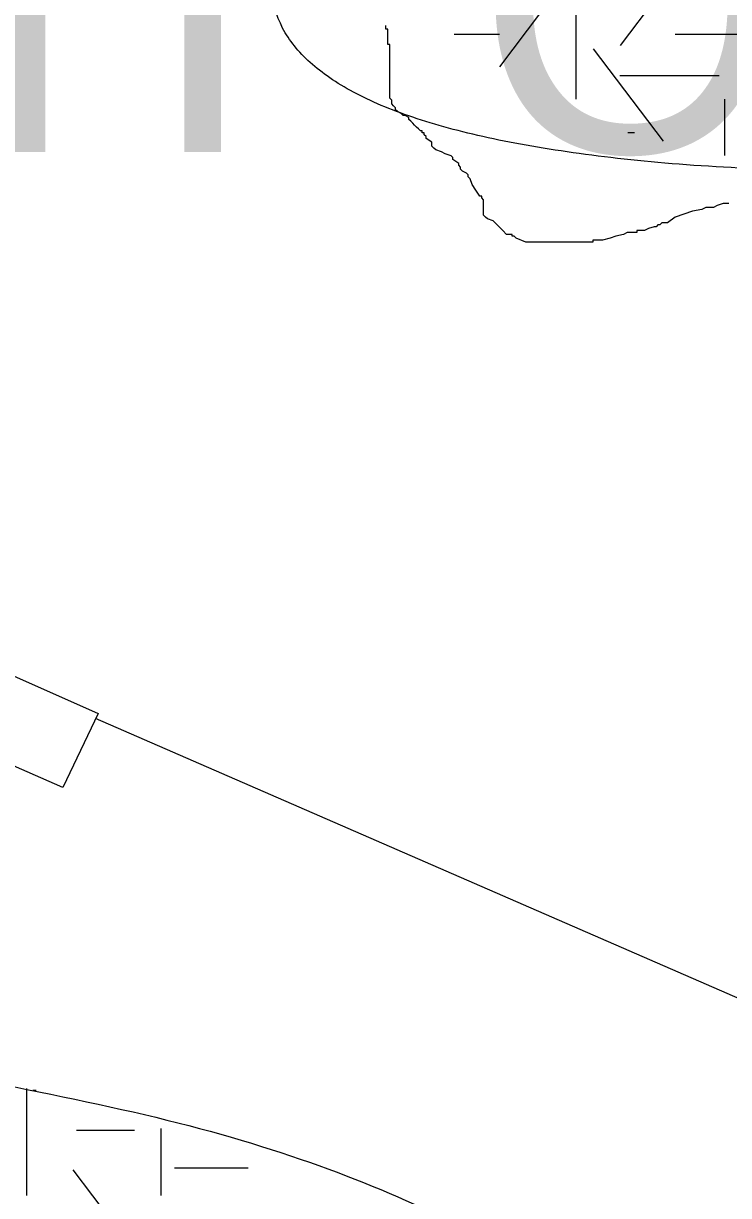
# Model space of a CAD drawing. Extents: x 419101 to 420177, y 4451541 to 4452254.
# Drawn here: x 419821.27 to 419830.82, y 4451633.03 to 4451648.9 of the extents above; entities that cross this region are included whole.
import ezdxf

# ---------------------------------------------------------------- set-up
doc = ezdxf.new("R2010")
doc.units = 0
for name, color, linetype in [('3_HALİHAZIR', 7, 'Continuous'), ('Level 3', 7, 'Continuous'), ('Level 41', 7, 'Continuous'), ('Level 48', 7, 'Continuous'), ('Level 62', 7, 'Continuous')]:
    doc.layers.add(name, color=color, linetype=linetype)

msp = doc.modelspace()

# ---------------------------------------------------------------- linework, layer by layer
at = {"layer": '3_HALİHAZIR'}
for points in [[(419804.268, 4451646.253), (419804.755, 4451647.355), (419822.282, 4451639.558), (419821.804, 4451638.553)], [(419821.804, 4451638.553), (419804.268, 4451646.253)], [(419839.362, 4451643.433), (419836.939, 4451638.426), (419835.513, 4451638.998), (419833.559, 4451634.564), (419822.249, 4451639.488)]]:
    msp.add_lwpolyline(points, dxfattribs=at)
at = {"layer": 'Level 3'}
for points in [[(419828.101, 4451645.944), (419828.075, 4451645.944), (419827.945, 4451645.996), (419827.919, 4451646.022), (419827.893, 4451646.022), (419827.893, 4451646.048), (419827.815, 4451646.048), (419827.763, 4451646.1), (419827.686, 4451646.178), (419827.634, 4451646.23), (419827.556, 4451646.256), (419827.53, 4451646.282), (419827.504, 4451646.308), (419827.504, 4451646.334), (419827.504, 4451646.412), (419827.504, 4451646.49), (419827.504, 4451646.515), (419827.478, 4451646.541), (419827.478, 4451646.567), (419827.452, 4451646.567), (419827.4, 4451646.645), (419827.348, 4451646.723), (419827.322, 4451646.801), (419827.296, 4451646.827), (419827.296, 4451646.853), (419827.27, 4451646.879), (419827.219, 4451646.905), (419827.193, 4451646.931), (419827.193, 4451646.957), (419827.167, 4451646.983), (419827.167, 4451647.009), (419827.089, 4451647.061), (419827.089, 4451647.087), (419827.063, 4451647.113), (419826.985, 4451647.139), (419826.933, 4451647.165), (419826.855, 4451647.191), (419826.829, 4451647.217), (419826.804, 4451647.243), (419826.804, 4451647.269), (419826.804, 4451647.295), (419826.726, 4451647.346), (419826.726, 4451647.372), (419826.7, 4451647.398), (419826.7, 4451647.424), (419826.674, 4451647.424), (419826.674, 4451647.45), (419826.648, 4451647.45), (419826.622, 4451647.476), (419826.596, 4451647.502), (419826.57, 4451647.528), (419826.544, 4451647.554), (419826.518, 4451647.58), (419826.492, 4451647.606), (419826.492, 4451647.632), (419826.44, 4451647.658), (419826.414, 4451647.658), (419826.388, 4451647.684), (419826.337, 4451647.71), (419826.311, 4451647.736), (419826.311, 4451647.762), (419826.285, 4451647.788), (419826.259, 4451647.814), (419826.259, 4451647.84), (419826.259, 4451647.866), (419826.233, 4451647.892), (419826.233, 4451647.918), (419826.233, 4451647.944), (419826.233, 4451648.022), (419826.233, 4451648.074), (419826.233, 4451648.1), (419826.233, 4451648.126), (419826.233, 4451648.151), (419826.233, 4451648.177), (419826.233, 4451648.203), (419826.233, 4451648.229), (419826.233, 4451648.255), (419826.233, 4451648.281), (419826.233, 4451648.307), (419826.233, 4451648.333), (419826.233, 4451648.359), (419826.233, 4451648.385), (419826.233, 4451648.411), (419826.233, 4451648.437), (419826.233, 4451648.463), (419826.233, 4451648.489), (419826.233, 4451648.567), (419826.233, 4451648.593), (419826.233, 4451648.619), (419826.207, 4451648.619), (419826.207, 4451648.645), (419826.207, 4451648.671), (419826.207, 4451648.697), (419826.207, 4451648.723), (419826.207, 4451648.749), (419826.207, 4451648.775), (419826.207, 4451648.801), (419826.207, 4451648.827), (419826.181, 4451648.827), (419826.181, 4451648.853), (419826.181, 4451648.879)], [(419830.824, 4451646.464), (419830.798, 4451646.464), (419830.772, 4451646.464), (419830.747, 4451646.464), (419830.669, 4451646.438), (419830.617, 4451646.412), (419830.539, 4451646.412), (419830.513, 4451646.412), (419830.461, 4451646.386), (419830.332, 4451646.36), (419830.098, 4451646.282), (419829.994, 4451646.204), (419829.916, 4451646.204), (419829.891, 4451646.178), (419829.865, 4451646.178), (419829.839, 4451646.152), (419829.813, 4451646.152), (419829.735, 4451646.126), (419829.683, 4451646.1), (419829.657, 4451646.1), (419829.631, 4451646.1), (419829.605, 4451646.1), (419829.579, 4451646.1), (419829.579, 4451646.074), (419829.553, 4451646.074), (419829.527, 4451646.074), (419829.45, 4451646.074), (419829.398, 4451646.048), (419829.294, 4451646.022), (419829.216, 4451645.996), (419829.112, 4451645.97), (419829.06, 4451645.97), (419829.034, 4451645.97), (419829.009, 4451645.97), (419828.983, 4451645.97), (419828.983, 4451645.944), (419828.957, 4451645.944), (419828.931, 4451645.944), (419828.905, 4451645.944), (419828.879, 4451645.944), (419828.853, 4451645.944), (419828.827, 4451645.944), (419828.801, 4451645.944), (419828.775, 4451645.944), (419828.749, 4451645.944), (419828.671, 4451645.944), (419828.619, 4451645.944), (419828.542, 4451645.944), (419828.49, 4451645.944), (419828.464, 4451645.944), (419828.438, 4451645.944), (419828.386, 4451645.944), (419828.308, 4451645.944), (419828.282, 4451645.944), (419828.23, 4451645.944), (419828.204, 4451645.944), (419828.152, 4451645.944), (419828.127, 4451645.944), (419828.101, 4451645.944)]]:
    msp.add_lwpolyline(points, dxfattribs=at)
at = {"layer": 'Level 41'}
for p, q in [((419829.356, 4451648.607), (419830.305, 4451649.857)), ((419828.754, 4451649.645), (419828.754, 4451647.878)), ((419827.724, 4451648.319), (419828.28, 4451649.051)), ((419827.107, 4451648.761), (419827.721, 4451648.761)), ((419830.097, 4451648.761), (419831.44, 4451648.761)), ((419829.941, 4451647.31), (419828.992, 4451648.56)), ((419829.351, 4451648.201), (419830.694, 4451648.201)), ((419830.769, 4451647.116), (419830.769, 4451647.878)), ((419829.458, 4451647.429), (419829.549, 4451647.429)), ((419821.318, 4451633.029), (419821.318, 4451634.477)), ((419821.4, 4451634.454), (419821.443, 4451634.454)), ((419821.989, 4451633.913), (419822.777, 4451633.913)), ((419823.139, 4451633.029), (419823.139, 4451633.936)), ((419822.748, 4451632.32), (419821.946, 4451633.376)), ((419823.316, 4451633.402), (419824.314, 4451633.402))]:
    msp.add_line(p, q, dxfattribs=at)
at = {"layer": 'Level 62'}
for points in [[(419831.917, 4451646.901), (419823.269, 4451647.181), (419826.47, 4451653.715), (419829.476, 4451657.912)], [(419820.828, 4451634.565), (419833.355, 4451632.303), (419826.206, 4451617.746), (419826.392, 4451617.52)]]:
    msp.add_open_spline(points, degree=2, dxfattribs=at)

# ---------------------------------------------------------------- texts
at = {"layer": 'Level 48'}
msp.add_text('YERALTI  OTOPARKI', height=4, dxfattribs=at).set_placement((419802.147, 4451647.163))

doc.saveas('drawing.dxf')
